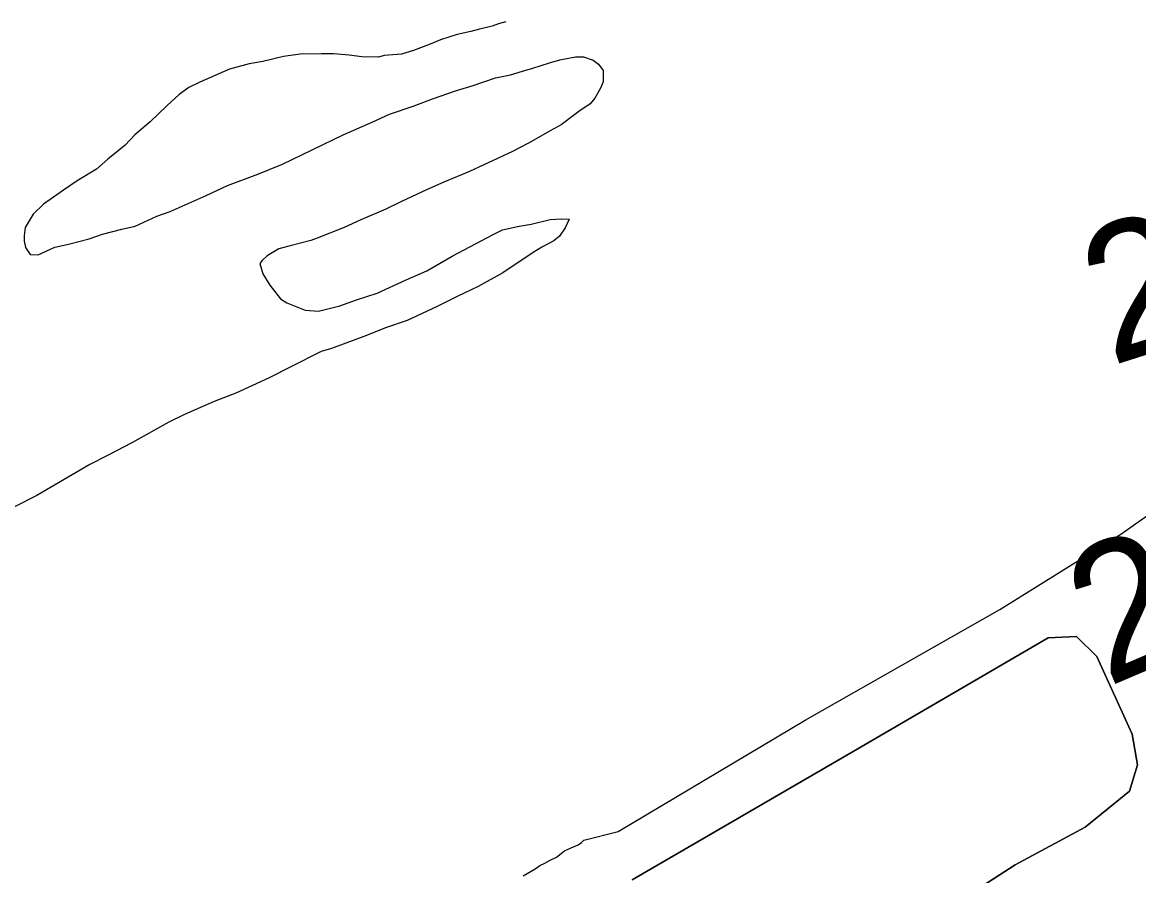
# Model space of a CAD drawing. Extents: x 3567028 to 3605064, y 510945 to 536587.
# Drawn here: x 3573567 to 3574388, y 530613 to 531241 of the extents above; entities that cross this region are included whole.
import ezdxf

# ---------------------------------------------------------------- set-up
doc = ezdxf.new("R2010")
doc.units = 0
doc.layers.add('V-SITE-VEGE', color=7, linetype='Continuous')
doc.layers.add('V-SURV-IDEN', color=7, linetype='Continuous')

msp = doc.modelspace()

# ---------------------------------------------------------------- linework, layer by layer
at = {"layer": 'V-SITE-VEGE'}
for p, q in [((3573917.18, 531239.64), (3573912.5, 531237.96)), ((3573922.46, 531241.31), (3573917.18, 531239.64)), ((3573886.75, 531231.93), (3573874.45, 531228.03)), ((3573896.7, 531234.12), (3573886.75, 531231.93)), ((3573903.13, 531235.77), (3573896.7, 531234.12)), ((3573912.5, 531237.96), (3573903.13, 531235.77)), ((3573866.83, 531224.65), (3573854.51, 531220.17)), ((3573874.45, 531228.03), (3573866.83, 531224.65)), ((3573758.84, 531215.76), (3573743.62, 531211.9)), ((3573771.1, 531217.32), (3573758.84, 531215.76)), ((3573786.85, 531217.67), (3573771.1, 531217.32)), ((3573795.59, 531217.55), (3573786.85, 531217.67)), ((3573807.24, 531216.79), (3573795.59, 531217.55)), ((3573816.55, 531215.49), (3573807.24, 531216.79)), ((3573828.79, 531215.3), (3573816.55, 531215.49)), ((3573832.89, 531216.41), (3573828.79, 531215.3)), ((3573845.73, 531217.38), (3573832.89, 531216.41)), ((3573854.51, 531220.17), (3573845.73, 531217.38)), ((3573962.27, 531213.32), (3573973.96, 531215.48)), ((3573973.96, 531215.48), (3573979.79, 531215.39)), ((3573979.79, 531215.39), (3573986.75, 531212.96)), ((3573719.05, 531206.44), (3573697.34, 531196.85)), ((3573733.69, 531210.3), (3573719.05, 531206.44)), ((3573743.62, 531211.9), (3573733.69, 531210.3)), ((3573934.74, 531204.99), (3573942.35, 531207.21)), ((3573942.35, 531207.21), (3573954.65, 531211.1)), ((3573954.65, 531211.1), (3573962.27, 531213.32)), ((3573986.75, 531212.96), (3573990.78, 531209.98)), ((3573990.78, 531209.98), (3573994.21, 531205.27)), ((3573898.44, 531194.45), (3573914.85, 531200.04)), ((3573914.85, 531200.04), (3573925.96, 531202.2)), ((3573925.96, 531202.2), (3573934.74, 531204.99)), ((3573994.21, 531205.27), (3573994.09, 531197.11)), ((3573689.12, 531192.89), (3573682.05, 531187.75)), ((3573697.34, 531196.85), (3573689.12, 531192.89)), ((3573868.56, 531184.4), (3573886.14, 531190.55)), ((3573886.14, 531190.55), (3573898.44, 531194.45)), ((3573992.27, 531192.47), (3573988.08, 531184.96)), ((3573994.09, 531197.11), (3573992.27, 531192.47)), ((3573682.05, 531187.75), (3573673.19, 531179.72)), ((3573855.07, 531179.35), (3573868.56, 531184.4)), ((3573988.08, 531184.96), (3573984.52, 531180.93)), ((3573673.19, 531179.72), (3573660.76, 531167.66)), ((3573836.91, 531173.21), (3573855.07, 531179.35)), ((3573976.27, 531175.22), (3573973.33, 531172.93)), ((3573984.52, 531180.93), (3573976.27, 531175.22)), ((3573660.76, 531167.66), (3573649.54, 531157.92)), ((3573802.87, 531157.97), (3573824.58, 531167.56)), ((3573824.58, 531167.56), (3573836.91, 531173.21)), ((3573963.3, 531165.5), (3573955.08, 531160.96)), ((3573973.33, 531172.93), (3573963.3, 531165.5)), ((3573649.54, 531157.92), (3573642.44, 531150.44)), ((3573758.24, 531136.48), (3573802.87, 531157.97)), ((3573955.08, 531160.96), (3573939.2, 531151.87)), ((3573642.44, 531150.44), (3573629.46, 531140.14)), ((3573939.2, 531151.87), (3573927.45, 531145.63)), ((3573927.45, 531145.63), (3573895.75, 531130.94)), ((3573621.19, 531132.69), (3573607.07, 531124.15)), ((3573629.46, 531140.14), (3573621.19, 531132.69)), ((3573740.06, 531129.17), (3573758.24, 531136.48)), ((3573717.78, 531120.76), (3573740.06, 531129.17)), ((3573895.75, 531130.94), (3573876.98, 531123.06)), ((3573597.05, 531117.3), (3573582.33, 531107.03)), ((3573607.07, 531124.15), (3573597.05, 531117.3)), ((3573701.93, 531113.42), (3573717.78, 531120.76)), ((3573864.07, 531117.42), (3573845.87, 531108.95)), ((3573876.98, 531123.06), (3573864.07, 531117.42)), ((3573675.52, 531101.56), (3573701.93, 531113.42)), ((3573845.87, 531108.95), (3573834.12, 531103.29)), ((3573574.64, 531099.56), (3573568.66, 531089.74)), ((3573582.33, 531107.03), (3573574.64, 531099.56)), ((3573665.56, 531098.21), (3573675.52, 531101.56)), ((3573834.12, 531103.29), (3573815.93, 531095.4)), ((3573649.71, 531090.87), (3573665.56, 531098.21)), ((3573815.93, 531095.4), (3573803.61, 531089.75)), ((3573932.46, 531090.75), (3573941.23, 531092.37)), ((3573941.23, 531092.37), (3573955.27, 531095.66)), ((3573955.27, 531095.66), (3573963.44, 531096.12)), ((3573963.44, 531096.12), (3573969.27, 531096.04)), ((3573969.27, 531096.04), (3573966.26, 531089.67)), ((3573567.99, 531083.92), (3573567.93, 531079.84)), ((3573568.66, 531089.74), (3573567.99, 531083.92)), ((3573615.76, 531081.46), (3573625.72, 531084.81)), ((3573625.72, 531084.81), (3573639.77, 531088.69)), ((3573639.77, 531088.69), (3573649.71, 531090.87)), ((3573803.61, 531089.75), (3573783.67, 531081.89)), ((3573883.17, 531068.75), (3573913.13, 531084.63)), ((3573913.13, 531084.63), (3573920.18, 531088.02)), ((3573920.18, 531088.02), (3573932.46, 531090.75)), ((3573962.09, 531083.32), (3573957.95, 531079.88)), ((3573966.26, 531089.67), (3573962.09, 531083.32)), ((3573567.93, 531079.84), (3573569.03, 531075.16)), ((3573569.03, 531075.16), (3573572.45, 531069.86)), ((3573578.27, 531069.78), (3573590.6, 531075.42)), ((3573590.6, 531075.42), (3573600.54, 531077.61)), ((3573600.54, 531077.61), (3573615.76, 531081.46)), ((3573763.76, 531076.35), (3573755.57, 531074.14)), ((3573778.98, 531080.2), (3573763.76, 531076.35)), ((3573783.67, 531081.89), (3573778.98, 531080.2)), ((3573949.14, 531075.34), (3573942.67, 531071.36)), ((3573957.95, 531079.88), (3573949.14, 531075.34)), ((3573572.45, 531069.86), (3573578.27, 531069.78)), ((3573746.75, 531069.02), (3573743.2, 531065.58)), ((3573755.57, 531074.14), (3573746.75, 531069.02)), ((3573864.35, 531057.95), (3573883.17, 531068.75)), ((3573942.67, 531071.36), (3573920.29, 531056.54)), ((3573743.2, 531065.58), (3573741.42, 531063.27)), ((3573741.42, 531063.27), (3573743.64, 531055.66)), ((3573743.64, 531055.66), (3573748.76, 531047.43)), ((3573827.96, 531041.58), (3573849.09, 531051.18)), ((3573849.09, 531051.18), (3573864.35, 531057.95)), ((3573920.29, 531056.54), (3573902.07, 531046.32)), ((3573748.76, 531047.43), (3573756.77, 531037.4)), ((3573902.07, 531046.32), (3573886.8, 531038.96)), ((3573756.77, 531037.4), (3573761.39, 531034.41)), ((3573761.39, 531034.41), (3573774.72, 531028.97)), ((3573800.42, 531032.08), (3573812.73, 531036.56)), ((3573812.73, 531036.56), (3573827.96, 531041.58)), ((3573886.8, 531038.96), (3573872.12, 531031.6)), ((3573774.72, 531028.97), (3573784.62, 531028.23)), ((3573784.62, 531028.23), (3573800.42, 531032.08)), ((3573872.12, 531031.6), (3573849.81, 531021.44)), ((3573849.81, 531021.44), (3573833.99, 531015.84)), ((3573819.92, 531010.22), (3573794.12, 531000.7)), ((3573833.99, 531015.84), (3573819.92, 531010.22)), ((3573786.51, 530998.48), (3573764.19, 530987.15)), ((3573794.12, 531000.7), (3573786.51, 530998.48)), ((3573764.19, 530987.15), (3573748.33, 530979.22)), ((3573748.33, 530979.22), (3573723.68, 530967.93)), ((3573707.85, 530961.75), (3573686.13, 530952.16)), ((3573723.68, 530967.93), (3573707.85, 530961.75)), ((3573686.13, 530952.16), (3573674.39, 530946.51)), ((3573674.39, 530946.51), (3573647.34, 530931.17)), ((3573647.34, 530931.17), (3573629.72, 530922.1)), ((3573629.72, 530922.1), (3573616.21, 530915.3)), ((3573616.21, 530915.3), (3573577.39, 530892.56)), ((3574376.11, 530864.43), (3574430.97, 530903.82)), ((3573577.39, 530892.56), (3573560.94, 530884.06)), ((3574286.26, 530808.49), (3574376.11, 530864.43)), ((3574142.99, 530727.16), (3574286.26, 530808.49)), ((3574321.91, 530787.83), (3574181.07, 530705.85)), ((3574342.65, 530788.74), (3574321.91, 530787.83)), ((3574357.67, 530773.88), (3574342.65, 530788.74)), ((3574383.62, 530716.79), (3574357.67, 530773.88)), ((3574005.19, 530645.12), (3574142.99, 530727.16)), ((3574387.54, 530694.18), (3574383.62, 530716.79)), ((3574181.07, 530705.85), (3574015.62, 530609.61)), ((3574381.76, 530674.76), (3574387.54, 530694.18)), ((3574349.05, 530648.43), (3574381.76, 530674.76)), ((3574297.42, 530620.56), (3574349.05, 530648.43)), ((3573979.97, 530638.81), (3574005.19, 530645.12)), ((3573965.86, 530630.86), (3573970.56, 530633.12)), ((3573970.56, 530633.12), (3573975.84, 530635.38)), ((3573975.84, 530635.38), (3573978.2, 530637.09)), ((3573978.2, 530637.09), (3573979.97, 530638.81)), ((3573951.15, 530621.75), (3573955.27, 530624.02)), ((3573955.27, 530624.02), (3573959.96, 530626.29)), ((3573959.96, 530626.29), (3573965.86, 530630.86)), ((3573935.27, 530612.66), (3573944.1, 530617.78)), ((3573944.1, 530617.78), (3573947.63, 530620.05)), ((3573947.63, 530620.05), (3573951.15, 530621.75)), ((3574242.02, 530584.83), (3574297.42, 530620.56))]:
    msp.add_line(p, q, dxfattribs=at)
msp.add_lwpolyline([(3574015.62, 530609.61), (3574181.07, 530705.85), (3574321.91, 530787.83), (3574342.65, 530788.74), (3574357.67, 530773.88), (3574383.62, 530716.79), (3574387.54, 530694.18), (3574381.76, 530674.76), (3574349.05, 530648.43), (3574297.42, 530620.56), (3574242.02, 530584.83)], dxfattribs=at)

# ---------------------------------------------------------------- texts
at = {"layer": 'V-SURV-IDEN'}
for s, rotation, p in [('2781+91.2', 17.65735, (3574367.72, 530987.67)), ('2782+97.6', 23.08593, (3574365.06, 530751.16)), ('2787+83.1', 13.30003, (3574313.68, 530485.47))]:
    msp.add_text(s, height=100, rotation=rotation, dxfattribs=at).set_placement(p)

doc.saveas('drawing.dxf')
